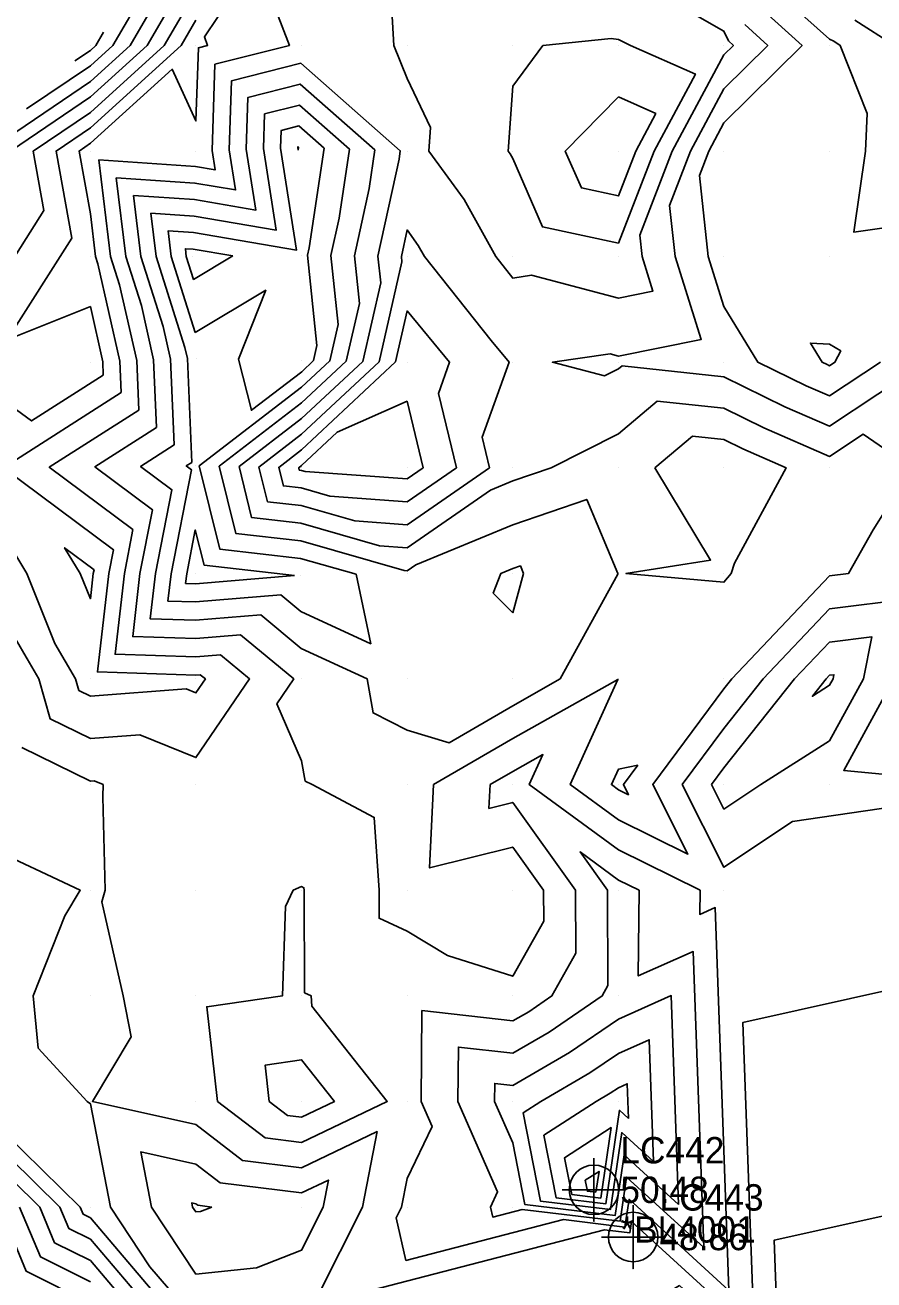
# Model space of a CAD drawing. Extents: x 2188792 to 2191981, y 386090 to 389710.
# Drawn here: x 2190744 to 2190824.4, y 388743.4 to 388862.2 of the extents above; entities that cross this region are included whole.
import ezdxf

# ---------------------------------------------------------------- set-up
doc = ezdxf.new("R2010")
doc.units = 0
for name, color, linetype in [('DTM Contours Major', 7, 'Continuous'), ('DTM Contours Minor', 7, 'Continuous'), ('Exist DTM QL2 LIDAR Elevation Point', 7, 'Continuous'), ('Exist DTM Regular Point Underwater CELL', 7, 'Continuous'), ('Exist DTM Regular Point Underwater Cogo Comment', 7, 'Continuous'), ('Exist DTM Regular Point Underwater Cogo Elevation', 7, 'Continuous'), ('Exist DTM Regular Point Underwater Cogo Number', 7, 'Continuous')]:
    doc.layers.add(name, color=color, linetype=linetype)

msp = doc.modelspace()

# ---------------------------------------------------------------- linework, layer by layer
at = {"layer": 'DTM Contours Major'}
for points in [[(2190778.46, 388868.56), (2190778.91, 388860.28), (2190780.18, 388857.15), (2190782.39, 388852.49), (2190782.23, 388850.28), (2190785.58, 388845.68), (2190788.58, 388840.28), (2190790.18, 388838.25), (2190791.96, 388838.51), (2190800.18, 388836.35), (2190803.46, 388837.01), (2190802.43, 388840.28), (2190802.2, 388842.3), (2190805.29, 388850.28)], [(2190742.61, 388850.28), (2190750.18, 388855.41), (2190755.56, 388860.28), (2190760.18, 388868.21)], [(2190805.29, 388850.28), (2190810.18, 388859.39), (2190811.08, 388860.28), (2190810.61, 388860.71), (2190810.18, 388861.64), (2190807.02, 388863.44)], [(2190752.64, 388847.75), (2190760.09, 388847.24), (2190763.93, 388846.59), (2190763.33, 388850.39), (2190763.54, 388856.92), (2190770.12, 388858.59), (2190779.53, 388850.3), (2190779.41, 388849.52), (2190777.42, 388840.32), (2190777.68, 388837.81), (2190775.97, 388830.35), (2190770.19, 388824.94), (2190764.26, 388820.39), (2190765.45, 388815.57), (2190770.12, 388815.03), (2190777.57, 388812.89), (2190780.18, 388812.7), (2190788.07, 388818.16), (2190790.18, 388819.04), (2190793.81, 388820.28), (2190800.18, 388823.5), (2190803.86, 388826.6), (2190810.18, 388825.91), (2190813.97, 388824.06), (2190820.19, 388821.35), (2190823.37, 388823.46), (2190828.01, 388820.28), (2190824.3, 388814.4), (2190821.99, 388810.28), (2190820.19, 388810.05), (2190810.92, 388800.28), (2190810.18, 388799.35), (2190803.44, 388790.27), (2190806.77, 388783.69), (2190800.18, 388786.94), (2190795.63, 388790.27), (2190800.14, 388800.23), (2190790.18, 388794.64), (2190782.69, 388790.27), (2190782.3, 388782.39), (2190790.18, 388784.35), (2190793.1, 388780.27), (2190793.12, 388777.34), (2190790.18, 388772.13), (2190783.99, 388774.08), (2190780.18, 388776.4), (2190777.53, 388777.62), (2190777.52, 388780.27), (2190777.07, 388787.16), (2190771.19, 388790.27), (2190770.52, 388790.61), (2190770.18, 388792.54), (2190767.83, 388797.93), (2190769.44, 388800.28), (2190764.4, 388804.47), (2190760.16, 388804.11), (2190754.19, 388804.3), (2190754.88, 388810.26), (2190756.06, 388816.31), (2190750.62, 388820.37), (2190756.44, 388824.1), (2190756.17, 388830.5), (2190755.01, 388835.64), (2190753.53, 388840.29), (2190752.64, 388847.75)], [(2190743.69, 388793.78), (2190750.18, 388790.6), (2190750.53, 388790.62), (2190751.39, 388790.27), (2190751.35, 388789.11), (2190751.59, 388780.27), (2190751.27, 388779.18), (2190753.3, 388770.27), (2190754.05, 388766.4), (2190750.37, 388760.27), (2190760.18, 388758.08), (2190764.6, 388754.69), (2190770.18, 388753.99), (2190777.33, 388757.42), (2190775.95, 388750.27), (2190771.69, 388741.78)], [(2190759.53, 388740.27), (2190755.83, 388744.62), (2190752.09, 388750.27), (2190750.18, 388760.05), (2190749.89, 388760.27), (2190745.23, 388765.32), (2190744.76, 388770.27), (2190747.76, 388777.85), (2190749.23, 388780.27), (2190740.18, 388784.51)], [(2190771.84, 388741.1), (2190798.87, 388748.1), (2190801.26, 388747.81), (2190801.42, 388748.9), (2190813.03, 388738.29), (2190811.98, 388767.76), (2190858.27, 388778.07), (2190838.32, 388746.65), (2190825.14, 388724.53)], [(2190801.14, 388758.64), (2190801.02, 388761.94), (2190800.18, 388761.57), (2190799.41, 388761.04), (2190798.08, 388760.27), (2190793.13, 388757.06), (2190794.29, 388751.14), (2190798.98, 388750.57), (2190800.28, 388759.43), (2190801.14, 388758.64)], [(2190729.53, 388696.9), (2190752.28, 388686.58), (2190759.98, 388676.21), (2190774.58, 388675.61), (2190799.37, 388673.59), (2190804.47, 388701.14), (2190791.05, 388699.53), (2190776.43, 388707.71), (2190766.39, 388711.63), (2190761.93, 388732.02), (2190760.18, 388731.97), (2190751.69, 388731.78), (2190750.92, 388740.27), (2190750.18, 388741.14), (2190744.1, 388744.19), (2190741.57, 388750.27)]]:
    msp.add_lwpolyline(points, dxfattribs=at)
at = {"layer": 'DTM Contours Minor'}
for points in [[(2190767.14, 388870.28), (2190760.99, 388861.09), (2190761.29, 388860.28), (2190760.41, 388860.06), (2190760.18, 388853.13), (2190757.93, 388858.03), (2190750.18, 388851.01), (2190749.11, 388850.28), (2190750.18, 388844.34), (2190750.67, 388840.28), (2190750.88, 388839.61), (2190752.96, 388830.38), (2190753.09, 388827.41), (2190741.97, 388820.29), (2190752.37, 388812.52), (2190751.93, 388810.27), (2190750.85, 388800.95), (2190760.18, 388800.65), (2190760.59, 388800.68), (2190761.08, 388800.28), (2190760.18, 388798.95), (2190759.24, 388799.33), (2190750.18, 388798.66), (2190749.1, 388799.19), (2190748.78, 388800.28), (2190746.81, 388803.65), (2190744.17, 388810.28), (2190740.18, 388816.84)], [(2190740.45, 388850.28), (2190750.18, 388856.87), (2190753.94, 388860.28), (2190759.2, 388869.3)], [(2190766.59, 388866.69), (2190769.04, 388860.28), (2190761.97, 388858.49), (2190761.71, 388850.33), (2190762, 388848.49), (2190760.14, 388848.81), (2190751, 388849.43), (2190752.1, 388840.28), (2190752.94, 388837.62), (2190754.57, 388830.44), (2190754.76, 388825.75), (2190746.29, 388820.33), (2190754.22, 388814.42), (2190753.41, 388810.27), (2190752.52, 388802.62), (2190760.17, 388802.38), (2190762.5, 388802.58), (2190765.26, 388800.28), (2190760.18, 388792.84), (2190754.88, 388794.98), (2190750.18, 388794.63), (2190746.39, 388796.49), (2190745.31, 388800.28), (2190740.18, 388809.02)], [(2190760.18, 388865.43), (2190757.18, 388860.28), (2190750.18, 388853.94), (2190744.78, 388850.28), (2190745.79, 388844.66), (2190740.18, 388835.85)], [(2190744.15, 388854.26), (2190750.18, 388858.34), (2190752.32, 388860.28), (2190755.32, 388865.42)], [(2190830.19, 388843.71), (2190822.49, 388842.58), (2190823.57, 388850.28), (2190823.74, 388853.84), (2190821.2, 388860.28), (2190820.58, 388860.68), (2190820.19, 388860.86), (2190815.23, 388865.32)], [(2190825, 388830.28), (2190820.19, 388827.08), (2190817.96, 388828.05), (2190813.4, 388830.28), (2190810.18, 388835.56), (2190808.7, 388840.28), (2190807.85, 388847.95), (2190808.75, 388850.28), (2190810.18, 388852.94), (2190817.58, 388860.28), (2190813.69, 388863.78)], [(2190760.18, 388862.66), (2190758.79, 388860.28), (2190750.18, 388852.47), (2190746.94, 388850.28), (2190748.43, 388842.02), (2190742.3, 388832.4), (2190750.18, 388835.55), (2190751.36, 388830.32), (2190751.41, 388829.06), (2190744.61, 388824.71), (2190740.18, 388827.95)], [(2190826.33, 388860.28), (2190822.58, 388862.68)], [(2190748.7, 388858.81), (2190750.18, 388859.81), (2190750.7, 388860.28), (2190751.44, 388861.54)], [(2190829.32, 388830.28), (2190820.19, 388824.21), (2190815.96, 388826.06), (2190810.18, 388828.88), (2190800.53, 388829.93), (2190800.18, 388829.64), (2190798.88, 388828.98), (2190793.94, 388830.28), (2190799.4, 388831.06), (2190800.18, 388830.85), (2190808.03, 388832.43), (2190805.56, 388840.28), (2190805.03, 388845.12), (2190807.02, 388850.28), (2190810.18, 388856.17), (2190814.33, 388860.28), (2190812.15, 388862.25)], [(2190800.18, 388841.55), (2190792.99, 388843.09), (2190790.18, 388849.56), (2190789.93, 388850.02), (2190789.74, 388850.28), (2190790.18, 388856.42), (2190793.03, 388860.28), (2190799.51, 388860.95), (2190800.18, 388860.84), (2190801.33, 388860.28), (2190807.48, 388857.57), (2190803.56, 388850.28), (2190800.18, 388841.55)], [(2190754.27, 388846.07), (2190760.04, 388845.68), (2190765.86, 388844.69), (2190764.95, 388850.45), (2190765.11, 388855.36), (2190770.05, 388856.61), (2190777.12, 388850.38), (2190776.57, 388846.72), (2190775.19, 388840.35), (2190775.67, 388835.83), (2190774.42, 388830.38), (2190770.19, 388826.42), (2190762.37, 388820.42), (2190763.95, 388814.07), (2190770.1, 388813.37), (2190779.91, 388810.54), (2190780.18, 388810.52), (2190780.99, 388811.08), (2190790.18, 388814.89), (2190797.19, 388817.29), (2190800.14, 388810.28), (2190800.12, 388810.21), (2190794.67, 388800.28), (2190790.18, 388797.75), (2190784.15, 388794.24), (2190780.18, 388795.43), (2190776.96, 388797.06), (2190776.4, 388800.28), (2190770.14, 388803.17), (2190766.31, 388806.36), (2190760.15, 388805.84), (2190755.86, 388805.97), (2190756.36, 388810.26), (2190757.91, 388818.2), (2190754.94, 388820.41), (2190758.11, 388822.44), (2190757.77, 388830.57), (2190757.07, 388833.66), (2190754.97, 388840.29), (2190754.27, 388846.07)], [(2190755.91, 388844.39), (2190760, 388844.11), (2190767.79, 388842.79), (2190766.57, 388850.51), (2190766.68, 388853.79), (2190769.99, 388854.63), (2190774.71, 388850.46), (2190773.74, 388843.92), (2190772.97, 388840.38), (2190773.66, 388833.85), (2190772.87, 388830.4), (2190770.19, 388827.9), (2190760.49, 388820.45), (2190762.45, 388812.57), (2190770.08, 388811.7), (2190775.34, 388810.19), (2190776.73, 388803.62), (2190770.1, 388806.68), (2190768.21, 388808.25), (2190760.14, 388807.57), (2190757.53, 388807.65), (2190757.83, 388810.25), (2190759.76, 388820.09), (2190759.27, 388820.45), (2190759.79, 388820.79), (2190759.37, 388830.63), (2190759.14, 388831.68), (2190756.4, 388840.29), (2190755.91, 388844.39)], [(2190800.18, 388855.4), (2190795.16, 388850.28), (2190796.68, 388846.78), (2190800.18, 388846.03), (2190801.83, 388850.28), (2190803.73, 388853.83), (2190800.18, 388855.4)], [(2190760.12, 388833.09), (2190766.79, 388837.1), (2190764.22, 388830.57), (2190765.43, 388825.73), (2190770.2, 388829.38), (2190771.31, 388830.43), (2190771.64, 388831.87), (2190770.75, 388840.41), (2190770.9, 388841.12), (2190772.31, 388850.54), (2190769.92, 388852.65), (2190768.25, 388852.22), (2190768.19, 388850.56), (2190769.71, 388840.89), (2190759.95, 388842.55), (2190757.54, 388842.71), (2190757.83, 388840.3), (2190760.12, 388833.09)], [(2190769.86, 388850.35), (2190769.9, 388850.62), (2190769.85, 388850.66), (2190769.82, 388850.66), (2190769.82, 388850.62), (2190769.86, 388850.35)], [(2190779.69, 388839.79), (2190779.64, 388840.29), (2190780.18, 388842.8), (2190781.24, 388841.34), (2190781.83, 388840.28), (2190788.13, 388832.33), (2190789.83, 388830.28), (2190787.28, 388823.18), (2190787.98, 388820.28), (2190780.18, 388814.87), (2190775.22, 388815.24), (2190770.14, 388816.7), (2190766.96, 388817.06), (2190766.14, 388820.35), (2190770.19, 388823.46), (2190777.52, 388830.32), (2190779.69, 388839.79)], [(2190763.67, 388840.35), (2190759.91, 388840.98), (2190759.18, 388841.03), (2190759.27, 388840.3), (2190759.96, 388838.12), (2190763.67, 388840.35)], [(2190779.07, 388830.3), (2190780.18, 388835.14), (2190784.2, 388830.28), (2190783.14, 388827.32), (2190784.85, 388820.28), (2190780.18, 388817.04), (2190772.87, 388817.59), (2190770.16, 388818.37), (2190768.46, 388818.56), (2190768.02, 388820.32), (2190770.18, 388821.97), (2190779.07, 388830.3)], [(2190819.95, 388830.05), (2190819.48, 388830.28), (2190818.37, 388832.09), (2190820.19, 388831.99), (2190821.24, 388831.34), (2190820.69, 388830.28), (2190820.19, 388829.94), (2190819.95, 388830.05)], [(2190770.18, 388820.49), (2190769.91, 388820.28), (2190769.96, 388820.06), (2190770.18, 388820.03), (2190770.52, 388819.94), (2190780.18, 388819.22), (2190781.71, 388820.28), (2190780.18, 388826.58), (2190773.56, 388823.66), (2190770.18, 388820.49)], [(2190803.64, 388820.28), (2190807.19, 388823.27), (2190810.18, 388822.95), (2190811.98, 388822.07), (2190816.07, 388820.28), (2190811.17, 388811.26), (2190810.87, 388810.28), (2190810.18, 388809.44), (2190800.9, 388810.28), (2190808.92, 388811.54), (2190803.64, 388820.28)], [(2190769.5, 388810.09), (2190760.95, 388811.07), (2190760.12, 388814.4), (2190759.31, 388810.25), (2190759.2, 388809.33), (2190760.13, 388809.3), (2190769.5, 388810.09)], [(2190750.46, 388810.28), (2190750.53, 388810.63), (2190747.74, 388812.71), (2190749.22, 388810.28), (2190750.18, 388807.88), (2190750.46, 388810.28)], [(2190790.18, 388806.54), (2190788.33, 388808.42), (2190789.05, 388810.28), (2190790.18, 388810.75), (2190790.9, 388810.99), (2190791.2, 388810.28), (2190790.18, 388806.54)], [(2190806.22, 388790.27), (2190810.18, 388795.6), (2190813.9, 388800.28), (2190820.19, 388806.91), (2190827.78, 388807.87), (2190826.27, 388800.28), (2190821.53, 388791.62), (2190835.53, 388790.27), (2190827.69, 388788.4), (2190816.68, 388786.77), (2190810.18, 388782.44), (2190806.22, 388790.27)], [(2190809.01, 388790.27), (2190810.18, 388791.86), (2190816.87, 388800.28), (2190820.19, 388803.77), (2190824.18, 388804.27), (2190823.39, 388800.28), (2190820.19, 388794.42), (2190813.68, 388790.27), (2190810.18, 388787.95), (2190809.01, 388790.27)], [(2190820.51, 388800.28), (2190820.59, 388800.68), (2190820.19, 388800.63), (2190819.85, 388800.28), (2190818.56, 388798.65), (2190820.19, 388799.68), (2190820.51, 388800.28)], [(2190790.18, 388791.52), (2190788.04, 388790.27), (2190787.93, 388788.02), (2190790.18, 388788.58), (2190796.13, 388780.27), (2190796.16, 388774.3), (2190793.89, 388770.27), (2190791.69, 388768.77), (2190790.18, 388767.89), (2190781.58, 388768.87), (2190781.5, 388760.27), (2190782.54, 388757.91), (2190780.18, 388752.96), (2190779.66, 388750.27), (2190779.14, 388749.23), (2190780.06, 388745.21), (2190794.98, 388749.08), (2190800.8, 388748.36), (2190801.19, 388751), (2190810.65, 388742.36), (2190809.36, 388778.63), (2190807.89, 388777.98), (2190807.92, 388780.27), (2190800.18, 388784.09), (2190791.74, 388790.27), (2190793.03, 388793.12), (2190790.18, 388791.52)], [(2190802.02, 388792.11), (2190800.18, 388791.73), (2190799.52, 388790.27), (2190800.18, 388789.79), (2190801.14, 388789.32), (2190800.66, 388790.27), (2190802.02, 388792.11)], [(2190808.27, 388746.43), (2190807.28, 388774.46), (2190802.06, 388772.15), (2190802.15, 388780.27), (2190800.18, 388781.24), (2190796.56, 388783.9), (2190799.15, 388780.27), (2190799.2, 388771.25), (2190798.65, 388770.27), (2190793.62, 388766.84), (2190790.18, 388764.84), (2190785.03, 388765.42), (2190784.98, 388760.27), (2190788.75, 388751.71), (2190788.06, 388750.27), (2190788.28, 388749.32), (2190791.08, 388750.05), (2190800.35, 388748.92), (2190800.96, 388753.11), (2190808.27, 388746.43)], [(2190766.73, 388756.82), (2190762.22, 388760.27), (2190761.21, 388769.24), (2190768.37, 388770.27), (2190768.65, 388778.74), (2190769.39, 388780.27), (2190770.18, 388780.62), (2190770.41, 388780.5), (2190770.42, 388780.27), (2190770.47, 388770.56), (2190771.1, 388770.27), (2190771.16, 388769.29), (2190778.29, 388760.27), (2190770.18, 388756.39), (2190766.73, 388756.82)], [(2190805.89, 388750.5), (2190805.19, 388770.29), (2190800.18, 388768.07), (2190795.55, 388764.91), (2190790.18, 388761.78), (2190788.48, 388761.98), (2190788.46, 388760.27), (2190790.18, 388756.36), (2190791.32, 388750.51), (2190799.89, 388749.47), (2190800.73, 388755.22), (2190805.89, 388750.5)], [(2190803.52, 388754.57), (2190803.11, 388766.11), (2190800.18, 388764.82), (2190797.48, 388762.98), (2190792.83, 388760.27), (2190791.17, 388759.19), (2190792.8, 388750.83), (2190799.43, 388750.02), (2190800.5, 388757.32), (2190803.52, 388754.57)], [(2190768.86, 388758.95), (2190767.12, 388760.27), (2190766.74, 388763.71), (2190770.18, 388764.21), (2190773.29, 388760.27), (2190770.18, 388758.78), (2190768.86, 388758.95)], [(2190740.18, 388759.11), (2190749.21, 388750.27), (2190749.49, 388749.58), (2190750.18, 388749.24), (2190757.81, 388740.27)], [(2190740.18, 388757.24), (2190747.3, 388750.27), (2190748.14, 388748.24), (2190750.18, 388747.22), (2190756.09, 388740.27)], [(2190798.52, 388751.12), (2190799.5, 388757.79), (2190795.09, 388754.93), (2190795.77, 388751.46), (2190798.52, 388751.12)], [(2190740.18, 388755.37), (2190745.39, 388750.27), (2190746.8, 388746.89), (2190750.18, 388745.19), (2190754.36, 388740.27)], [(2190760.18, 388743.92), (2190755.98, 388750.27), (2190754.96, 388755.49), (2190760.18, 388754.33), (2190762.48, 388752.57), (2190770.18, 388751.6), (2190772.73, 388752.82), (2190772.24, 388750.27), (2190770.18, 388746.17), (2190765.93, 388744.52), (2190760.18, 388743.92)], [(2190798.06, 388751.67), (2190798.35, 388753.64), (2190797.05, 388752.8), (2190797.25, 388751.77), (2190798.06, 388751.67)], [(2190805.97, 388742.84), (2190815.41, 388734.22), (2190814.95, 388747.14), (2190835.25, 388751.66), (2190826.5, 388737.88), (2190820.72, 388728.18), (2190814.25, 388727.41), (2190812.57, 388728.35), (2190793.98, 388735.61), (2190805.97, 388742.84)], [(2190743.48, 388750.27), (2190745.45, 388745.54), (2190750.18, 388743.17)], [(2190761.7, 388750.27), (2190760.35, 388750.44), (2190760.18, 388750.57), (2190759.79, 388750.66), (2190759.87, 388750.27), (2190760.18, 388749.8), (2190760.61, 388749.84), (2190761.7, 388750.27)]]:
    msp.add_lwpolyline(points, dxfattribs=at)
at = {"layer": 'Exist DTM QL2 LIDAR Elevation Point'}
for p, q in [((2190750.18, 388860.28), (2190750.18, 388860.28)), ((2190760.18, 388860.28), (2190760.18, 388860.28)), ((2190770.18, 388860.28), (2190770.18, 388860.28)), ((2190780.18, 388860.28), (2190780.18, 388860.28)), ((2190790.18, 388860.28), (2190790.18, 388860.28)), ((2190800.18, 388860.28), (2190800.18, 388860.28)), ((2190810.18, 388860.28), (2190810.18, 388860.28)), ((2190820.19, 388860.28), (2190820.19, 388860.28)), ((2190750.18, 388850.28), (2190750.18, 388850.28)), ((2190760.18, 388850.28), (2190760.18, 388850.28)), ((2190769.85, 388850.62), (2190769.85, 388850.62)), ((2190780.18, 388850.28), (2190780.18, 388850.28)), ((2190790.18, 388850.28), (2190790.18, 388850.28)), ((2190800.18, 388850.28), (2190800.18, 388850.28)), ((2190810.18, 388850.28), (2190810.18, 388850.28)), ((2190820.19, 388850.28), (2190820.19, 388850.28)), ((2190750.18, 388840.28), (2190750.18, 388840.28)), ((2190759.89, 388840.3), (2190759.89, 388840.3)), ((2190770.2, 388840.42), (2190770.2, 388840.42)), ((2190780.18, 388840.28), (2190780.18, 388840.28)), ((2190790.18, 388840.28), (2190790.18, 388840.28)), ((2190800.18, 388840.28), (2190800.18, 388840.28)), ((2190810.18, 388840.28), (2190810.18, 388840.28)), ((2190820.19, 388840.28), (2190820.19, 388840.28)), ((2190760.2, 388830.66), (2190760.2, 388830.66)), ((2190750.18, 388830.28), (2190750.18, 388830.28)), ((2190770.2, 388830.45), (2190770.2, 388830.45)), ((2190780.18, 388830.28), (2190780.18, 388830.28)), ((2190790.18, 388830.28), (2190790.18, 388830.28)), ((2190800.18, 388830.28), (2190800.18, 388830.28)), ((2190810.18, 388830.28), (2190810.18, 388830.28)), ((2190820.19, 388830.28), (2190820.19, 388830.28)), ((2190760.12, 388820.46), (2190760.12, 388820.46)), ((2190770.18, 388820.28), (2190770.18, 388820.28)), ((2190780.18, 388820.28), (2190780.18, 388820.28)), ((2190790.18, 388820.28), (2190790.18, 388820.28)), ((2190800.18, 388820.28), (2190800.18, 388820.28)), ((2190810.18, 388820.28), (2190810.18, 388820.28)), ((2190820.19, 388820.28), (2190820.19, 388820.28)), ((2190750.18, 388810.28), (2190750.18, 388810.28)), ((2190780.18, 388810.28), (2190780.18, 388810.28)), ((2190790.18, 388810.28), (2190790.18, 388810.28)), ((2190800.18, 388810.28), (2190800.18, 388810.28)), ((2190810.18, 388810.28), (2190810.18, 388810.28)), ((2190820.19, 388810.28), (2190820.19, 388810.28)), ((2190760.12, 388810.25), (2190760.12, 388810.25)), ((2190770.06, 388810.09), (2190770.06, 388810.09)), ((2190750.18, 388800.28), (2190750.18, 388800.28)), ((2190760.18, 388800.28), (2190760.18, 388800.28)), ((2190770.18, 388800.28), (2190770.18, 388800.28)), ((2190780.18, 388800.28), (2190780.18, 388800.28)), ((2190790.18, 388800.28), (2190790.18, 388800.28)), ((2190800.18, 388800.28), (2190800.18, 388800.28)), ((2190810.18, 388800.28), (2190810.18, 388800.28)), ((2190820.19, 388800.28), (2190820.19, 388800.28)), ((2190750.18, 388790.27), (2190750.18, 388790.27)), ((2190760.18, 388790.27), (2190760.18, 388790.27)), ((2190770.18, 388790.27), (2190770.18, 388790.27)), ((2190780.18, 388790.27), (2190780.18, 388790.27)), ((2190790.18, 388790.27), (2190790.18, 388790.27)), ((2190800.18, 388790.27), (2190800.18, 388790.27)), ((2190810.18, 388790.27), (2190810.18, 388790.27)), ((2190820.19, 388790.27), (2190820.19, 388790.27)), ((2190750.18, 388780.27), (2190750.18, 388780.27)), ((2190760.18, 388780.27), (2190760.18, 388780.27)), ((2190770.18, 388780.27), (2190770.18, 388780.27)), ((2190780.18, 388780.27), (2190780.18, 388780.27)), ((2190790.18, 388780.27), (2190790.18, 388780.27)), ((2190800.18, 388780.27), (2190800.18, 388780.27)), ((2190810.18, 388780.27), (2190810.18, 388780.27)), ((2190750.18, 388770.27), (2190750.18, 388770.27)), ((2190760.18, 388770.27), (2190760.18, 388770.27)), ((2190770.18, 388770.27), (2190770.18, 388770.27)), ((2190780.18, 388770.27), (2190780.18, 388770.27)), ((2190790.18, 388770.27), (2190790.18, 388770.27)), ((2190800.18, 388770.27), (2190800.18, 388770.27)), ((2190750.18, 388760.27), (2190750.18, 388760.27)), ((2190760.18, 388760.27), (2190760.18, 388760.27)), ((2190770.18, 388760.27), (2190770.18, 388760.27)), ((2190780.18, 388760.27), (2190780.18, 388760.27)), ((2190790.18, 388760.27), (2190790.18, 388760.27)), ((2190800.18, 388760.27), (2190800.18, 388760.27)), ((2190750.18, 388750.27), (2190750.18, 388750.27)), ((2190760.18, 388750.27), (2190760.18, 388750.27)), ((2190770.18, 388750.27), (2190770.18, 388750.27)), ((2190780.18, 388750.27), (2190780.18, 388750.27)), ((2190790.18, 388750.27), (2190790.18, 388750.27))]:
    msp.add_line(p, q, dxfattribs=at)
at = {"layer": 'Exist DTM Regular Point Underwater CELL'}
for points in [[(2190797.87, 388754.9), (2190797.87, 388748.9), (2190797.87, 388751.9), (2190800.87, 388751.9), (2190794.87, 388751.9)], [(2190801.58, 388750.43), (2190801.58, 388744.43), (2190801.58, 388747.43), (2190804.58, 388747.43), (2190798.58, 388747.43)]]:
    msp.add_lwpolyline(points, dxfattribs=at)
for centre in [(2190797.87, 388751.9), (2190801.58, 388747.43)]:
    msp.add_circle(centre, 2.34, dxfattribs=at)

# ---------------------------------------------------------------- texts
at = {"layer": 'Exist DTM Regular Point Underwater Cogo Comment'}
msp.add_text('*BL4001', height=2.5, dxfattribs=at).set_placement((2190800.37, 388746.9))
at = {"layer": 'Exist DTM Regular Point Underwater Cogo Elevation'}
for s, p in [('50.48', (2190800.37, 388750.65)), ('48.86', (2190804.08, 388746.18))]:
    msp.add_text(s, height=2.5, dxfattribs=at).set_placement(p)
at = {"layer": 'Exist DTM Regular Point Underwater Cogo Number'}
for s, p in [('LC442', (2190800.37, 388754.4)), ('LC443', (2190804.08, 388749.93))]:
    msp.add_text(s, height=2.5, dxfattribs=at).set_placement(p)

doc.saveas('drawing.dxf')
